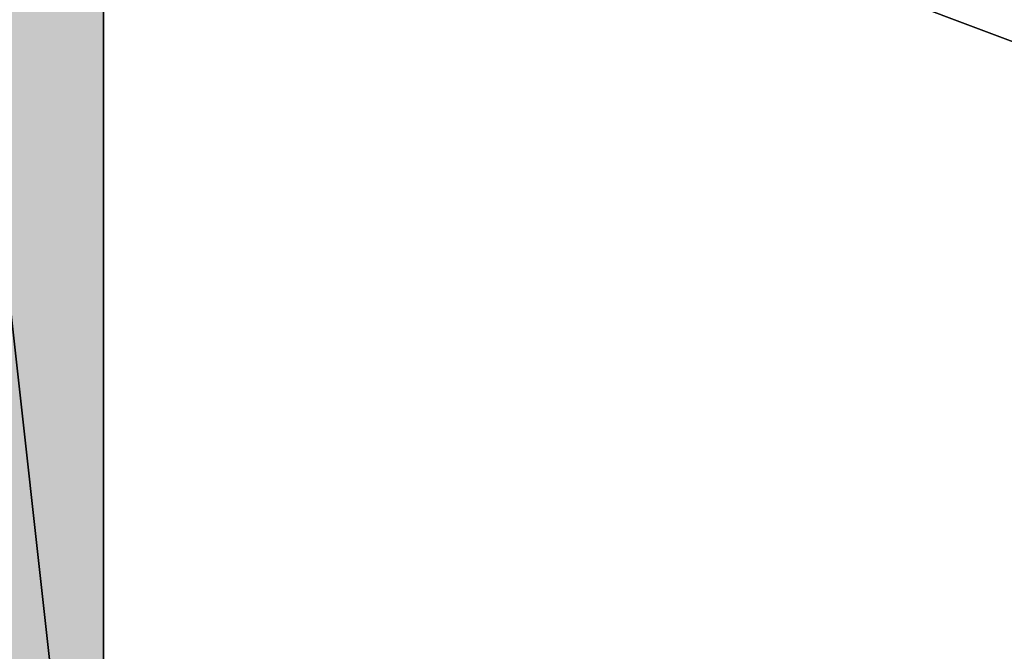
# Model space of a CAD drawing. Header units: inches. Extents: x 15 to 546804, y -66 to 267312.
# Tile 353 of 478: x 440134 to 440428, y 129160 to 129349. Entities that reach past the tile are written whole.
import ezdxf

# ---------------------------------------------------------------- set-up
doc = ezdxf.new("R2010")
doc.units = ezdxf.units.IN
doc.header["$MEASUREMENT"] = 0

msp = doc.modelspace()

# ---------------------------------------------------------------- hatches: boundary and pattern name
at = {"lineweight": 20}
h = msp.add_hatch(color=7, dxfattribs=at)
h.dxf.hatch_style = 1
h.paths.add_polyline_path([(440109.13, 129011.65), (440159.13, 129011.65), (440159.13, 129462.71), (440109.13, 129462.71)])

# ---------------------------------------------------------------- linework, layer by layer
at = {"color": 7, "lineweight": 20}
msp.add_line((440159.13, 129011.65, 315.83), (440159.13, 129462.71, 315.83), dxfattribs=at)
at = {"color": 7}
for p, q in [((440159.13, 129462.71, 315.83), (440159.13, 129012.71, 315.83)), ((440159.13, 129462.71, 2950), (440159.13, 129012.71, 2950))]:
    msp.add_line(p, q, dxfattribs=at)

# ---------------------------------------------------------------- meshes
mesh = msp.add_polyface(dxfattribs=at)
corners = [(440109.13, 129462.71, 3000), (441309.13, 129012.71, 3000), (440109.13, 129012.71, 3000), (441309.13, 129462.71, 3000)]
mesh.append_faces([[corners[k] for k in face] for face in [(2, 1, 0), (3, 0, 1)]], dxfattribs={"vtx1": -1, "color": 7})
mesh = msp.add_polyface(dxfattribs=at)
corners = [(440159.13, 129012.71, 315.83), (440109.13, 129462.71, 315.83), (440109.13, 129012.71, 315.83), (440159.13, 129462.71, 315.83)]
mesh.append_faces([[corners[k] for k in face] for face in [(2, 1, 0), (3, 0, 1)]], dxfattribs={"vtx1": -1, "color": 7})
mesh = msp.add_polyface(dxfattribs=at)
corners = [(441259.13, 129012.71, 2950), (440159.13, 129462.71, 2950), (440159.13, 129012.71, 2950), (441259.13, 129462.71, 2950)]
mesh.append_faces([[corners[k] for k in face] for face in [(2, 1, 0), (3, 0, 1)]], dxfattribs={"vtx1": -1, "color": 7})
mesh = msp.add_polyface(dxfattribs=at)
corners = [(440159.13, 129012.71, 315.83), (440159.13, 129462.71, 2950), (440159.13, 129462.71, 315.83), (440159.13, 129012.71, 2950)]
mesh.append_faces([[corners[k] for k in face] for face in [(2, 1, 0), (3, 0, 1)]], dxfattribs={"vtx1": -1, "color": 7})

doc.saveas('drawing.dxf')
